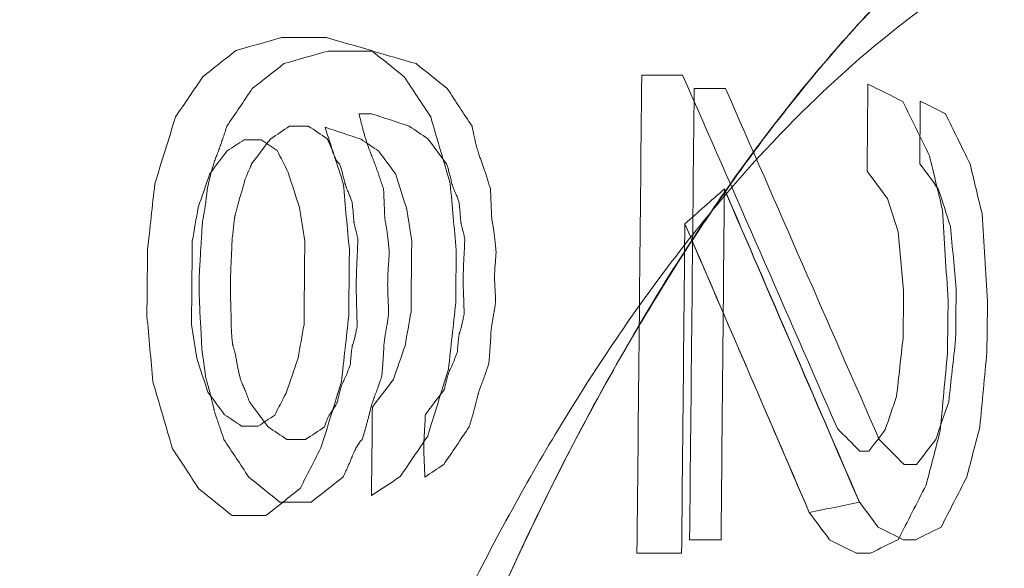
# Model space of a CAD drawing. Header units: millimetres. Extents: x -10 to 594, y 0 to 420.
# Tile 386 of 656: x 203.8049 to 203.9296, y 280.2744 to 280.3439. Entities that reach past the tile are written whole.
import ezdxf

# ---------------------------------------------------------------- set-up
doc = ezdxf.new("R2010")
doc.units = ezdxf.units.MM
doc.layers.add('1', color=7, linetype='Continuous', true_color=0xffffff)

msp = doc.modelspace()

# ---------------------------------------------------------------- linework, layer by layer
at = {"layer": '1', "color": 155, "linetype": 'Continuous', "lineweight": 18}
for points, knots in [([(203.87674, 278.47357), (203.79781, 278.47341), (203.64099, 278.50646), (203.34149, 278.70034), (203.01215, 279.17146), (202.74375, 280.01789), (202.64785, 281.01625), (202.74375, 282.01461), (203.01215, 282.86104), (203.34149, 283.33215), (203.64099, 283.52603), (203.79781, 283.55909), (203.87674, 283.55892)], [0, 0, 0, 0, 0.0625, 0.125, 0.25, 0.375, 0.5, 0.625, 0.75, 0.875, 0.9375, 1, 1, 1, 1]), ([(203.87674, 283.55892), (203.79781, 283.55909), (203.64099, 283.52603), (203.34149, 283.33215), (203.01215, 282.86104), (202.74375, 282.01461), (202.64785, 281.01625), (202.74375, 280.01789), (203.01215, 279.17146), (203.34149, 278.70034), (203.64099, 278.50646), (203.79781, 278.47341), (203.87674, 278.47357)], [0, 0, 0, 0, 0.0625, 0.125, 0.25, 0.375, 0.5, 0.625, 0.75, 0.875, 0.9375, 1, 1, 1, 1]), ([(203.89065, 278.4889), (203.81225, 278.48873), (203.6565, 278.52159), (203.35905, 278.7143), (203.032, 279.18258), (202.76552, 280.0239), (202.67033, 281.01625), (202.76552, 282.00859), (203.032, 282.84992), (203.35905, 283.31819), (203.6565, 283.51091), (203.81225, 283.54376), (203.89065, 283.54359)], [0, 0, 0, 0, 0.0625, 0.125, 0.25, 0.375, 0.5, 0.625, 0.75, 0.875, 0.9375, 1, 1, 1, 1]), ([(203.89065, 283.54359), (203.81225, 283.54376), (203.6565, 283.51091), (203.35905, 283.31819), (203.032, 282.84992), (202.76552, 282.00859), (202.67033, 281.01625), (202.76552, 280.0239), (203.032, 279.18258), (203.35905, 278.7143), (203.6565, 278.52159), (203.81225, 278.48873), (203.89065, 278.4889)], [0, 0, 0, 0, 0.0625, 0.125, 0.25, 0.375, 0.5, 0.625, 0.75, 0.875, 0.9375, 1, 1, 1, 1]), ([(203.9277, 283.34978), (203.85515, 283.34994), (203.71099, 283.3196), (203.43567, 283.14166), (203.13328, 282.7093), (202.88785, 281.93249), (202.80052, 281.01625), (202.88785, 280.1), (203.13328, 279.32319), (203.43567, 278.89083), (203.71099, 278.71289), (203.85515, 278.68255), (203.9277, 278.68271)], [0, 0, 0, 0, 0.0625, 0.125, 0.25, 0.375, 0.5, 0.625, 0.75, 0.875, 0.9375, 1, 1, 1, 1]), ([(203.9277, 278.68271), (203.85515, 278.68255), (203.71099, 278.71289), (203.43567, 278.89083), (203.13328, 279.32319), (202.88785, 280.1), (202.80052, 281.01625), (202.88785, 281.93249), (203.13328, 282.7093), (203.43567, 283.14166), (203.71099, 283.3196), (203.85515, 283.34994), (203.9277, 283.34978)], [0, 0, 0, 0, 0.0625, 0.125, 0.25, 0.375, 0.5, 0.625, 0.75, 0.875, 0.9375, 1, 1, 1, 1]), ([(204.40352, 278.79375), (204.33394, 278.7936), (204.19588, 278.82249), (203.93276, 278.99196), (203.64432, 279.40375), (203.41025, 280.1436), (203.32698, 281.01625), (203.41025, 281.88889), (203.64432, 282.62874), (203.93276, 283.04053), (204.19588, 283.21), (204.33394, 283.23889), (204.40352, 283.23875)], [0, 0, 0, 0, 0.0625, 0.125, 0.25, 0.375, 0.5, 0.625, 0.75, 0.875, 0.9375, 1, 1, 1, 1]), ([(204.40352, 283.23875), (204.40271, 283.23875), (204.40107, 283.23875), (204.39862, 283.23873), (204.39617, 283.23871), (204.39372, 283.23867), (204.39127, 283.23862), (204.38882, 283.23856), (204.38637, 283.23849), (204.38392, 283.23841), (204.38148, 283.23831), (204.37903, 283.2382), (204.37658, 283.23808), (204.37414, 283.23795), (204.37169, 283.23781), (204.36925, 283.23765), (204.36681, 283.23748), (204.36437, 283.2373), (204.36193, 283.23711), (204.35949, 283.23691), (204.35705, 283.23669), (204.35461, 283.23646), (204.35217, 283.23622), (204.34973, 283.23597), (204.34729, 283.23571), (204.34486, 283.23543), (204.34242, 283.23515), (204.33999, 283.23485), (204.33755, 283.23453), (204.33512, 283.23421), (204.33269, 283.23388), (204.33026, 283.23353), (204.32782, 283.23317), (204.32539, 283.2328), (204.32296, 283.23242), (204.32053, 283.23202), (204.31811, 283.23161), (204.31568, 283.2312), (204.31325, 283.23076), (204.31082, 283.23032), (204.3084, 283.22987), (204.30597, 283.2294), (204.30355, 283.22892), (204.30113, 283.22843), (204.2987, 283.22793), (204.29628, 283.22741), (204.29386, 283.22689), (204.29144, 283.22635), (204.28902, 283.2258), (204.2866, 283.22524), (204.28418, 283.22466), (204.28176, 283.22408), (204.27934, 283.22348), (204.27692, 283.22287), (204.27451, 283.22225), (204.27209, 283.22161), (204.26968, 283.22097), (204.26726, 283.22031), (204.26485, 283.21964), (204.26243, 283.21896), (204.26002, 283.21827), (204.25761, 283.21756), (204.2552, 283.21684), (204.25279, 283.21611), (204.25038, 283.21537), (204.24797, 283.21462), (204.24556, 283.21385), (204.24315, 283.21308), (204.24074, 283.21229), (204.23834, 283.21149), (204.23593, 283.21067), (204.23352, 283.20985), (204.23112, 283.20901), (204.22871, 283.20816), (204.22631, 283.2073), (204.22391, 283.20643), (204.2215, 283.20555), (204.2191, 283.20465), (204.2167, 283.20374), (204.2143, 283.20282), (204.2119, 283.20189), (204.2095, 283.20094), (204.2071, 283.19999), (204.2047, 283.19902), (204.2023, 283.19804), (204.1999, 283.19705), (204.18479, 283.19072), (204.15713, 283.17787), (204.1173, 283.15582), (204.07802, 283.13051), (204.03929, 283.10193), (203.99797, 283.06746), (203.95432, 283.02621), (203.90866, 282.97716), (203.86414, 282.9233), (203.82084, 282.86476), (203.77892, 282.80184), (203.73854, 282.73473), (203.69979, 282.66355), (203.6627, 282.5884), (203.62734, 282.50947), (203.59381, 282.42691), (203.56215, 282.34083), (203.52913, 282.2415), (203.49572, 282.1281), (203.46318, 281.99979), (203.43707, 281.87842), (203.41636, 281.76547), (203.40009, 281.66198), (203.38623, 281.55674), (203.37481, 281.44998), (203.36586, 281.34218), (203.35944, 281.23381), (203.35559, 281.12513), (203.35431, 281.01625), (203.35559, 280.90737), (203.35944, 280.79869), (203.36586, 280.69032), (203.37481, 280.58252), (203.38623, 280.47576), (203.40009, 280.37052), (203.41635, 280.26703), (203.435, 280.16536), (203.45597, 280.06574), (203.47923, 279.96839), (203.50473, 279.87344), (203.53242, 279.78108), (203.56215, 279.69166), (203.5938, 279.60559), (203.62734, 279.52303), (203.66269, 279.44409), (203.69978, 279.36894), (203.73854, 279.29777), (203.77891, 279.23066), (203.82084, 279.16773), (203.86414, 279.1092), (203.90865, 279.05534), (203.95432, 279.00629), (204.00109, 278.96208), (204.04887, 278.92281), (204.09755, 278.8886), (204.14711, 278.8595), (204.18209, 278.84287), (204.20193, 278.8346), (204.20637, 278.83279), (204.2108, 278.83103), (204.21523, 278.8293), (204.21967, 278.82762), (204.22411, 278.82598), (204.22855, 278.82438), (204.233, 278.82282), (204.23744, 278.8213), (204.24189, 278.81982), (204.24634, 278.81838), (204.25079, 278.81698), (204.25525, 278.81563), (204.2597, 278.81431), (204.26416, 278.81304), (204.26862, 278.8118), (204.27309, 278.81061), (204.27755, 278.80946), (204.28202, 278.80834), (204.28649, 278.80727), (204.29096, 278.80624), (204.29543, 278.80525), (204.29991, 278.8043), (204.30439, 278.8034), (204.30887, 278.80253), (204.31335, 278.8017), (204.31784, 278.80092), (204.32233, 278.80017), (204.32682, 278.79947), (204.33131, 278.79881), (204.33581, 278.79818), (204.3403, 278.7976), (204.3448, 278.79706), (204.34931, 278.79656), (204.35381, 278.7961), (204.35832, 278.79568), (204.36283, 278.7953), (204.36734, 278.79497), (204.37185, 278.79467), (204.37637, 278.79442), (204.38089, 278.7942), (204.38541, 278.79403), (204.38994, 278.79389), (204.39446, 278.7938), (204.39899, 278.79375), (204.40201, 278.79375), (204.40352, 278.79375)], [0, 0, 0, 0, 0.000746, 0.001492, 0.002237, 0.002983, 0.003728, 0.004473, 0.005218, 0.005962, 0.006707, 0.007451, 0.008195, 0.008939, 0.009683, 0.010427, 0.01117, 0.011913, 0.012657, 0.0134, 0.014143, 0.014885, 0.015628, 0.016371, 0.017113, 0.017855, 0.018598, 0.01934, 0.020082, 0.020824, 0.021566, 0.022307, 0.023049, 0.023791, 0.024532, 0.025274, 0.026015, 0.026757, 0.027498, 0.028239, 0.02898, 0.029722, 0.030463, 0.031204, 0.031945, 0.032686, 0.033427, 0.034168, 0.034909, 0.03565, 0.036391, 0.037132, 0.037874, 0.038615, 0.039356, 0.040097, 0.040838, 0.041579, 0.04232, 0.043062, 0.043803, 0.044545, 0.045286, 0.046027, 0.046769, 0.047511, 0.048252, 0.048994, 0.049736, 0.050478, 0.05122, 0.051962, 0.052705, 0.053447, 0.054189, 0.054932, 0.055675, 0.056418, 0.057161, 0.057904, 0.058647, 0.05939, 0.060134, 0.060878, 0.061621, 0.062365, 0.06311, 0.075698, 0.088229, 0.100725, 0.113207, 0.125697, 0.14129, 0.156857, 0.172441, 0.188081, 0.20372, 0.219302, 0.234867, 0.250452, 0.266047, 0.281627, 0.297231, 0.312895, 0.333766, 0.354549, 0.375329, 0.390906, 0.406468, 0.422052, 0.437697, 0.453344, 0.468917, 0.484456, 0.499999, 0.515541, 0.531079, 0.546652, 0.5623, 0.577944, 0.593528, 0.60909, 0.624668, 0.640257, 0.655835, 0.67144, 0.687107, 0.70277, 0.718373, 0.733954, 0.74955, 0.765134, 0.780698, 0.796281, 0.811921, 0.82756, 0.843143, 0.858711, 0.874306, 0.889914, 0.905519, 0.921164, 0.93689, 0.938265, 0.93964, 0.941013, 0.942387, 0.94376, 0.945132, 0.946504, 0.947876, 0.949247, 0.950618, 0.951989, 0.953359, 0.954729, 0.956099, 0.957469, 0.958839, 0.960208, 0.961578, 0.962947, 0.964317, 0.965686, 0.967055, 0.968425, 0.969794, 0.971164, 0.972534, 0.973903, 0.975274, 0.976644, 0.978014, 0.979385, 0.980756, 0.982128, 0.9835, 0.984872, 0.986244, 0.987618, 0.988991, 0.990365, 0.99174, 0.993115, 0.994491, 0.995867, 0.997244, 0.998622, 1, 1, 1, 1]), ([(203.84953, 280.33997), (203.84781, 280.33997), (203.84595, 280.33997), (203.84409, 280.33997), (203.84395, 280.33997)], [0, 0, 0, 0, 0.928571, 1, 1, 1, 1]), ([(203.85097, 280.32251), (203.85089, 280.32275), (203.85073, 280.32322), (203.8505, 280.32392), (203.85026, 280.3246), (203.85003, 280.32526), (203.84979, 280.3259), (203.84955, 280.32652), (203.84934, 280.32705), (203.84916, 280.32751), (203.84902, 280.32791), (203.84887, 280.32834), (203.84873, 280.3288), (203.84858, 280.32927), (203.84844, 280.32978), (203.8483, 280.33031), (203.84815, 280.33086), (203.84801, 280.33144), (203.84791, 280.33183), (203.84787, 280.33203)], [0, 0, 0, 0, 0.075232, 0.149188, 0.22188, 0.293321, 0.363526, 0.432507, 0.500281, 0.542421, 0.58621, 0.63169, 0.678896, 0.727862, 0.778616, 0.831184, 0.88559, 0.941856, 1, 1, 1, 1]), ([(203.83111, 280.33045), (203.83104, 280.33021), (203.83089, 280.32975), (203.83067, 280.32907), (203.83045, 280.32842), (203.83023, 280.32779), (203.83001, 280.32719), (203.82982, 280.32671), (203.82968, 280.32633), (203.82957, 280.32604), (203.82947, 280.32573), (203.82937, 280.3254), (203.82927, 280.32505), (203.82916, 280.32468), (203.82906, 280.32428), (203.82896, 280.32387), (203.82885, 280.32343), (203.82875, 280.32298), (203.82868, 280.32267), (203.82865, 280.32251)], [0, 0, 0, 0, 0.088895, 0.175539, 0.259959, 0.342181, 0.422237, 0.50016, 0.536454, 0.574477, 0.614271, 0.655873, 0.699316, 0.744628, 0.791833, 0.840954, 0.892011, 0.945021, 1, 1, 1, 1]), ([(203.86452, 280.32251), (203.86446, 280.32271), (203.86434, 280.32311), (203.86416, 280.3237), (203.86398, 280.32427), (203.86379, 280.32482), (203.86361, 280.32534), (203.86343, 280.32585), (203.86327, 280.32626), (203.86315, 280.3266), (203.86305, 280.32689), (203.86296, 280.3272), (203.86286, 280.32752), (203.86276, 280.32788), (203.86267, 280.32825), (203.86257, 280.32865), (203.86248, 280.32906), (203.86239, 280.3295), (203.86229, 280.32997), (203.86223, 280.33028), (203.8622, 280.33045)], [0, 0, 0, 0, 0.076851, 0.151867, 0.225069, 0.296479, 0.366122, 0.434024, 0.500212, 0.535667, 0.572991, 0.61224, 0.65346, 0.696691, 0.741969, 0.789324, 0.838782, 0.890368, 0.944101, 1, 1, 1, 1]), ([(203.84385, 280.32886), (203.84389, 280.32878), (203.84397, 280.32861), (203.84409, 280.32834), (203.84421, 280.32806), (203.84433, 280.32777), (203.84445, 280.32745), (203.84456, 280.32714), (203.84467, 280.32685), (203.84477, 280.32659), (203.84488, 280.32637), (203.84498, 280.32617), (203.84509, 280.326), (203.8452, 280.32587), (203.84531, 280.32576), (203.84538, 280.32571), (203.84542, 280.32568)], [0, 0, 0, 0, 0.076162, 0.154657, 0.235557, 0.318926, 0.404822, 0.493298, 0.571136, 0.644164, 0.712639, 0.776868, 0.837225, 0.89416, 0.94821, 1, 1, 1, 1]), ([(203.83262, 280.32092), (203.83265, 280.321), (203.8327, 280.32116), (203.83278, 280.32141), (203.83286, 280.32167), (203.83294, 280.32194), (203.83302, 280.32222), (203.8331, 280.32251), (203.83318, 280.32281), (203.83326, 280.32312), (203.83332, 280.32337), (203.83337, 280.32355), (203.83341, 280.32366), (203.83346, 280.3238), (203.83352, 280.32396), (203.8336, 280.32414), (203.83369, 280.32435), (203.83381, 280.32461), (203.83394, 280.32491), (203.83407, 280.32521), (203.83418, 280.32546), (203.83423, 280.32562), (203.83426, 280.32568)], [0, 0, 0, 0, 0.04906, 0.099659, 0.151819, 0.205558, 0.260893, 0.317841, 0.376416, 0.436631, 0.498499, 0.516364, 0.540085, 0.569757, 0.605431, 0.647133, 0.69488, 0.748685, 0.831526, 0.900994, 0.957128, 1, 1, 1, 1]), ([(203.84542, 280.32568), (203.84544, 280.3256), (203.84549, 280.32544), (203.84557, 280.3252), (203.84564, 280.32494), (203.84572, 280.32467), (203.8458, 280.32439), (203.84587, 280.3241), (203.84594, 280.3238), (203.84602, 280.32349), (203.84607, 280.32324), (203.84612, 280.32307), (203.84616, 280.32295), (203.84621, 280.32282), (203.84627, 280.32265), (203.84634, 280.32247), (203.84643, 280.32226), (203.84654, 280.322), (203.84667, 280.3217), (203.84679, 280.32139), (203.84689, 280.32114), (203.84694, 280.32099), (203.84697, 280.32092)], [0, 0, 0, 0, 0.049289, 0.100055, 0.15232, 0.206101, 0.261414, 0.318276, 0.3767, 0.436701, 0.498288, 0.516217, 0.539984, 0.569683, 0.605363, 0.647051, 0.694763, 0.748511, 0.83144, 0.900968, 0.95713, 1, 1, 1, 1]), ([(203.85897, 280.32568), (203.85899, 280.3256), (203.85904, 280.32544), (203.85912, 280.3252), (203.85919, 280.32494), (203.85927, 280.32467), (203.85934, 280.32439), (203.85942, 280.3241), (203.85949, 280.3238), (203.85957, 280.32349), (203.85962, 280.32324), (203.85967, 280.32306), (203.85971, 280.32295), (203.85975, 280.32281), (203.85982, 280.32265), (203.85989, 280.32247), (203.85998, 280.32226), (203.86009, 280.322), (203.86022, 280.3217), (203.86034, 280.32139), (203.86044, 280.32114), (203.86049, 280.32099), (203.86052, 280.32092)], [0, 0, 0, 0, 0.049207, 0.09991, 0.152131, 0.205887, 0.261197, 0.318075, 0.376537, 0.436595, 0.498263, 0.516202, 0.539972, 0.569672, 0.605351, 0.647036, 0.694744, 0.748487, 0.831421, 0.900953, 0.957121, 1, 1, 1, 1]), ([(203.82865, 280.32251), (203.82863, 280.32235), (203.8286, 280.32205), (203.82855, 280.3216), (203.82849, 280.32118), (203.82844, 280.32078), (203.82839, 280.3204), (203.82834, 280.32005), (203.82829, 280.31971), (203.82823, 280.3194), (203.82818, 280.31912), (203.82813, 280.31885), (203.82809, 280.31866), (203.82806, 280.31851), (203.82805, 280.31839), (203.82803, 280.31824), (203.82802, 280.31805), (203.828, 280.31783), (203.82798, 280.31757), (203.82796, 280.31728), (203.82794, 280.31695), (203.82792, 280.31649), (203.82789, 280.31596), (203.82785, 280.3154), (203.82782, 280.31495), (203.82779, 280.31468), (203.82778, 280.31457)], [0, 0, 0, 0, 0.058795, 0.114891, 0.168295, 0.219017, 0.267065, 0.312451, 0.355188, 0.395293, 0.432785, 0.467689, 0.500034, 0.510853, 0.525825, 0.54502, 0.56847, 0.596191, 0.628194, 0.664485, 0.70507, 0.749951, 0.832555, 0.901743, 0.957541, 1, 1, 1, 1]), ([(203.85169, 280.31457), (203.85168, 280.31472), (203.85165, 280.315), (203.85161, 280.31542), (203.85157, 280.31582), (203.85153, 280.3162), (203.85148, 280.31655), (203.85144, 280.31689), (203.8514, 280.31721), (203.85136, 280.3175), (203.85131, 280.31778), (203.85127, 280.31803), (203.85123, 280.31826), (203.85119, 280.31843), (203.85117, 280.31856), (203.85116, 280.31866), (203.85115, 280.31879), (203.85113, 280.31895), (203.85112, 280.31913), (203.85111, 280.31935), (203.8511, 280.31959), (203.85109, 280.31987), (203.85108, 280.32017), (203.85106, 280.3206), (203.85104, 280.32112), (203.85102, 280.32168), (203.851, 280.32213), (203.85098, 280.32239), (203.85097, 280.32251)], [0, 0, 0, 0, 0.055128, 0.107784, 0.157976, 0.20571, 0.250995, 0.293842, 0.334262, 0.37227, 0.407882, 0.44112, 0.472008, 0.50058, 0.509861, 0.522539, 0.538683, 0.558327, 0.58149, 0.608182, 0.638411, 0.67218, 0.709495, 0.750357, 0.832777, 0.901833, 0.957554, 1, 1, 1, 1]), ([(203.86524, 280.31457), (203.86522, 280.31472), (203.8652, 280.315), (203.86516, 280.31542), (203.86512, 280.31582), (203.86507, 280.3162), (203.86503, 280.31656), (203.86499, 280.3169), (203.86495, 280.31721), (203.8649, 280.31751), (203.86486, 280.31778), (203.86482, 280.31803), (203.86478, 280.31827), (203.86474, 280.31843), (203.86471, 280.31856), (203.8647, 280.31866), (203.86469, 280.31879), (203.86468, 280.31895), (203.86467, 280.31913), (203.86466, 280.31935), (203.86465, 280.31959), (203.86464, 280.31987), (203.86462, 280.32017), (203.86461, 280.3206), (203.86459, 280.32112), (203.86457, 280.32168), (203.86455, 280.32213), (203.86453, 280.32239), (203.86452, 280.32251)], [0, 0, 0, 0, 0.055293, 0.108084, 0.15838, 0.206187, 0.251516, 0.294376, 0.334779, 0.372741, 0.408279, 0.441415, 0.472175, 0.500592, 0.509846, 0.522499, 0.538625, 0.558257, 0.581414, 0.608108, 0.638345, 0.672132, 0.709471, 0.750365, 0.832782, 0.901834, 0.957554, 1, 1, 1, 1]), ([(203.91128, 280.28279), (203.90843, 280.28939), (203.90273, 280.30262), (203.89702, 280.31585), (203.89416, 280.32248)], [0, 0, 0, 0, 0.498736, 1, 1, 1, 1]), ([(203.83178, 280.31616), (203.83179, 280.31622), (203.83181, 280.31635), (203.83184, 280.31656), (203.83188, 280.3168), (203.83191, 280.31705), (203.83194, 280.31733), (203.83197, 280.31763), (203.832, 280.31794), (203.83204, 280.31828), (203.83206, 280.31855), (203.83208, 280.31873), (203.8321, 280.31883), (203.83212, 280.31894), (203.83215, 280.31908), (203.83219, 280.31923), (203.83223, 280.3194), (203.83228, 280.31959), (203.83235, 280.31984), (203.83243, 280.32013), (203.83251, 280.32044), (203.83258, 280.3207), (203.83261, 280.32085), (203.83262, 280.32092)], [0, 0, 0, 0, 0.039152, 0.082324, 0.129551, 0.18086, 0.236273, 0.295806, 0.359473, 0.427284, 0.49925, 0.515628, 0.536111, 0.560816, 0.589805, 0.623119, 0.660783, 0.702815, 0.749228, 0.831922, 0.901226, 0.957208, 1, 1, 1, 1]), ([(203.84697, 280.32092), (203.84698, 280.32086), (203.847, 280.32072), (203.84703, 280.32051), (203.84705, 280.32028), (203.84708, 280.32003), (203.84711, 280.31975), (203.84714, 280.31946), (203.84716, 280.31914), (203.84719, 280.3188), (203.8472, 280.31854), (203.84722, 280.31835), (203.84724, 280.31823), (203.84727, 280.31809), (203.84731, 280.31793), (203.84735, 280.31774), (203.8474, 280.31753), (203.84747, 280.31726), (203.84755, 280.31695), (203.84762, 280.31664), (203.84768, 280.31638), (203.84771, 280.31623), (203.84772, 280.31616)], [0, 0, 0, 0, 0.039543, 0.082992, 0.13038, 0.181735, 0.237077, 0.296423, 0.359786, 0.427177, 0.498606, 0.517689, 0.54216, 0.572168, 0.60779, 0.649074, 0.696049, 0.748736, 0.831596, 0.901039, 0.95713, 1, 1, 1, 1]), ([(203.86052, 280.32092), (203.86053, 280.32086), (203.86055, 280.32072), (203.86057, 280.32051), (203.8606, 280.32028), (203.86063, 280.32003), (203.86066, 280.31975), (203.86068, 280.31946), (203.86071, 280.31914), (203.86074, 280.3188), (203.86075, 280.31854), (203.86077, 280.31836), (203.86078, 280.31826), (203.86081, 280.31815), (203.86083, 280.31801), (203.86087, 280.31786), (203.86091, 280.31769), (203.86095, 280.3175), (203.86102, 280.31725), (203.8611, 280.31695), (203.86117, 280.31664), (203.86123, 280.31638), (203.86126, 280.31623), (203.86127, 280.31616)], [0, 0, 0, 0, 0.039341, 0.082636, 0.12992, 0.18122, 0.236558, 0.29595, 0.359411, 0.42695, 0.498578, 0.515008, 0.535535, 0.560272, 0.589286, 0.622614, 0.660284, 0.702313, 0.748713, 0.831578, 0.901024, 0.957121, 1, 1, 1, 1]), ([(203.88916, 280.31807), (203.89155, 280.31253), (203.89681, 280.30034), (203.90206, 280.28816), (203.90493, 280.28151)], [0, 0, 0, 0, 0.454732, 1, 1, 1, 1]), ([(203.83168, 280.30505), (203.83168, 280.30515), (203.83168, 280.30537), (203.83167, 280.30573), (203.83167, 280.30616), (203.83165, 280.30666), (203.83164, 280.30722), (203.83162, 280.30787), (203.83159, 280.30857), (203.83158, 280.30928), (203.83157, 280.30996), (203.83158, 280.31084), (203.8316, 280.31198), (203.83166, 280.3132), (203.83171, 280.31425), (203.83175, 280.31502), (203.83177, 280.31564), (203.83178, 280.316), (203.83178, 280.31616)], [0, 0, 0, 0, 0.026853, 0.059646, 0.098391, 0.143096, 0.193768, 0.250409, 0.318031, 0.382215, 0.44299, 0.500389, 0.618192, 0.750169, 0.832658, 0.90178, 0.95755, 1, 1, 1, 1]), ([(203.84772, 280.31616), (203.84772, 280.31606), (203.84772, 280.31584), (203.8477, 280.31547), (203.84769, 280.31504), (203.84767, 280.31455), (203.84764, 280.31399), (203.84761, 280.31334), (203.84758, 280.31265), (203.84755, 280.31194), (203.84753, 280.31126), (203.84752, 280.31039), (203.84752, 280.30925), (203.84755, 280.30801), (203.84759, 280.30696), (203.84761, 280.30619), (203.84762, 280.30557), (203.84762, 280.3052), (203.84762, 280.30505)], [0, 0, 0, 0, 0.026826, 0.059565, 0.098228, 0.142823, 0.193355, 0.249827, 0.317542, 0.381729, 0.442413, 0.499627, 0.617711, 0.749598, 0.832328, 0.901626, 0.957506, 1, 1, 1, 1]), ([(203.86127, 280.31616), (203.86127, 280.31607), (203.86126, 280.31588), (203.86125, 280.31557), (203.86124, 280.3152), (203.86122, 280.31478), (203.86119, 280.3143), (203.86116, 280.31375), (203.86113, 280.31315), (203.8611, 280.31254), (203.86109, 280.31196), (203.86107, 280.31121), (203.86108, 280.31023), (203.86111, 280.30918), (203.86115, 280.30828), (203.86117, 280.30762), (203.86118, 280.30708), (203.86118, 280.30677), (203.86118, 280.30663)], [0, 0, 0, 0, 0.026841, 0.059586, 0.098253, 0.142852, 0.19339, 0.249872, 0.317571, 0.381738, 0.44241, 0.49963, 0.61767, 0.749553, 0.832282, 0.901582, 0.957474, 1, 1, 1, 1]), ([(203.82778, 280.31457), (203.82778, 280.3145), (203.82778, 280.31434), (203.82777, 280.31408), (203.82775, 280.31377), (203.82773, 280.31342), (203.82771, 280.31302), (203.82768, 280.31256), (203.82765, 280.31207), (203.82762, 280.31156), (203.82761, 280.31107), (203.8276, 280.31045), (203.8276, 280.30963), (203.82764, 280.30875), (203.82767, 280.308), (203.82769, 280.30745), (203.82771, 280.30701), (203.82771, 280.30675), (203.82771, 280.30663)], [0, 0, 0, 0, 0.026863, 0.05962, 0.098293, 0.142897, 0.193441, 0.249932, 0.317602, 0.381741, 0.4424, 0.499638, 0.617609, 0.7495, 0.832232, 0.901535, 0.957439, 1, 1, 1, 1]), ([(203.85162, 280.30663), (203.85162, 280.3067), (203.85162, 280.30686), (203.85161, 280.30712), (203.8516, 280.30743), (203.85159, 280.30779), (203.85157, 280.30819), (203.85155, 280.30865), (203.85152, 280.30915), (203.85151, 280.30966), (203.8515, 280.31014), (203.8515, 280.31077), (203.85152, 280.31159), (203.85157, 280.31242), (203.85162, 280.3131), (203.85165, 280.31356), (203.85167, 280.31396), (203.85169, 280.31429), (203.85169, 280.31448), (203.85169, 280.31457)], [0, 0, 0, 0, 0.026922, 0.059752, 0.098516, 0.14323, 0.193907, 0.250553, 0.318186, 0.382334, 0.443056, 0.500421, 0.618171, 0.750063, 0.817147, 0.875663, 0.925626, 0.967058, 1, 1, 1, 1]), ([(203.86518, 280.30822), (203.86518, 280.30828), (203.86518, 280.30841), (203.86517, 280.30862), (203.86516, 280.30886), (203.86515, 280.30915), (203.86513, 280.30947), (203.8651, 280.30984), (203.86508, 280.31023), (203.86506, 280.31064), (203.86505, 280.31103), (203.86505, 280.31153), (203.86507, 280.31219), (203.86512, 280.31285), (203.86517, 280.31339), (203.8652, 280.31376), (203.86522, 280.31408), (203.86523, 280.31434), (203.86524, 280.3145), (203.86524, 280.31457)], [0, 0, 0, 0, 0.026998, 0.059869, 0.098656, 0.143386, 0.194077, 0.250739, 0.318381, 0.382488, 0.443152, 0.500485, 0.618163, 0.749959, 0.817058, 0.875581, 0.92555, 0.967001, 1, 1, 1, 1]), ([(203.8643, 280.30028), (203.86431, 280.30037), (203.86433, 280.30056), (203.86436, 280.30087), (203.86439, 280.3012), (203.86442, 280.30156), (203.86445, 280.30195), (203.86448, 280.30236), (203.86451, 280.30281), (203.86454, 280.30329), (203.86457, 280.3038), (203.86458, 280.30419), (203.8646, 280.30447), (203.86462, 280.30463), (203.86465, 280.30483), (203.86468, 280.30506), (203.86472, 280.30532), (203.86476, 280.30561), (203.86482, 280.30593), (203.86489, 280.30637), (203.86498, 280.30688), (203.86507, 280.30741), (203.86513, 280.30785), (203.86516, 280.30811), (203.86518, 280.30822)], [0, 0, 0, 0, 0.034009, 0.071548, 0.112632, 0.157267, 0.205464, 0.257226, 0.312559, 0.371466, 0.433952, 0.500018, 0.516453, 0.537053, 0.561871, 0.590934, 0.624262, 0.661865, 0.703752, 0.749928, 0.832478, 0.901648, 0.957469, 1, 1, 1, 1]), ([(203.82771, 280.30663), (203.82772, 280.30653), (203.82773, 280.30631), (203.82776, 280.30596), (203.82779, 280.30558), (203.82781, 280.30517), (203.82784, 280.30472), (203.82786, 280.30424), (203.82788, 280.30373), (203.82791, 280.30318), (203.82792, 280.30276), (203.82794, 280.30247), (203.82795, 280.3023), (203.82797, 280.3021), (203.828, 280.30188), (203.82803, 280.30162), (203.82807, 280.30132), (203.82812, 280.301), (203.82818, 280.30056), (203.82826, 280.30005), (203.82833, 280.29951), (203.82839, 280.29907), (203.82842, 280.29881), (203.82843, 280.2987)], [0, 0, 0, 0, 0.039224, 0.082493, 0.12982, 0.181217, 0.236691, 0.296251, 0.3599, 0.427644, 0.499487, 0.515926, 0.536541, 0.561378, 0.590463, 0.623812, 0.661435, 0.70334, 0.749532, 0.83225, 0.901544, 0.957443, 1, 1, 1, 1]), ([(203.85074, 280.2987), (203.85075, 280.29879), (203.85077, 280.29898), (203.8508, 280.29928), (203.85083, 280.29961), (203.85086, 280.29997), (203.85089, 280.30036), (203.85092, 280.30078), (203.85095, 280.30123), (203.85097, 280.30171), (203.85101, 280.30221), (203.85102, 280.3026), (203.85104, 280.30288), (203.85106, 280.30305), (203.85109, 280.30324), (203.85112, 280.30347), (203.85116, 280.30373), (203.8512, 280.30402), (203.85126, 280.30435), (203.85133, 280.30478), (203.85142, 280.30529), (203.8515, 280.30583), (203.85157, 280.30626), (203.8516, 280.30652), (203.85162, 280.30663)], [0, 0, 0, 0, 0.034176, 0.071847, 0.113023, 0.157715, 0.20593, 0.257673, 0.31295, 0.371764, 0.434118, 0.500015, 0.516433, 0.537023, 0.561835, 0.590898, 0.624228, 0.661839, 0.703736, 0.749928, 0.832479, 0.90165, 0.95747, 1, 1, 1, 1]), ([(203.86118, 280.30663), (203.86116, 280.30652), (203.86112, 280.3063), (203.86106, 280.30598), (203.86099, 280.30568), (203.86093, 280.30541), (203.86087, 280.30515), (203.86081, 280.30492), (203.86075, 280.30471), (203.86069, 280.30452), (203.86064, 280.30439), (203.8606, 280.30428), (203.86058, 280.30419), (203.86056, 280.30409), (203.86054, 280.30396), (203.86052, 280.30381), (203.86049, 280.30364), (203.86047, 280.30345), (203.86045, 280.30323), (203.86043, 280.303), (203.8604, 280.30275), (203.86038, 280.30247), (203.86036, 280.30218), (203.86034, 280.30198), (203.86034, 280.30187)], [0, 0, 0, 0, 0.070809, 0.137692, 0.200684, 0.259828, 0.315174, 0.366785, 0.414738, 0.45913, 0.500081, 0.515699, 0.534806, 0.557588, 0.584152, 0.614568, 0.648881, 0.687121, 0.729312, 0.775471, 0.82561, 0.87974, 0.937867, 1, 1, 1, 1]), ([(203.83243, 280.30028), (203.83241, 280.30039), (203.83238, 280.30059), (203.83233, 280.30088), (203.83228, 280.30115), (203.83223, 280.30141), (203.83218, 280.30165), (203.83212, 280.30187), (203.83207, 280.30207), (203.83202, 280.30225), (203.83197, 280.30242), (203.83192, 280.30254), (203.83189, 280.30264), (203.83187, 280.30273), (203.83185, 280.30283), (203.83184, 280.30296), (203.83182, 280.30311), (203.8318, 280.30328), (203.83178, 280.30347), (203.83176, 280.30368), (203.83174, 280.30391), (203.83173, 280.30417), (203.83171, 280.30444), (203.83169, 280.30474), (203.83168, 280.30494), (203.83168, 280.30505)], [0, 0, 0, 0, 0.06449, 0.125672, 0.183573, 0.238226, 0.28967, 0.33795, 0.383124, 0.425261, 0.464444, 0.500781, 0.515865, 0.534489, 0.55686, 0.583095, 0.613267, 0.647424, 0.6856, 0.727816, 0.774092, 0.824438, 0.878867, 0.937385, 1, 1, 1, 1]), ([(203.84762, 280.30505), (203.8476, 280.30493), (203.84756, 280.30471), (203.84749, 280.30439), (203.84743, 280.3041), (203.84737, 280.30382), (203.84731, 280.30357), (203.84725, 280.30334), (203.84719, 280.30313), (203.84713, 280.30293), (203.84708, 280.3028), (203.84704, 280.30269), (203.84702, 280.3026), (203.847, 280.3025), (203.84698, 280.30237), (203.84696, 280.30222), (203.84693, 280.30205), (203.84691, 280.30186), (203.84689, 280.30164), (203.84687, 280.30141), (203.84684, 280.30116), (203.84682, 280.30089), (203.8468, 280.30059), (203.84678, 280.30039), (203.84677, 280.30028)], [0, 0, 0, 0, 0.070653, 0.13742, 0.200338, 0.259447, 0.314797, 0.366449, 0.414478, 0.458978, 0.500064, 0.515837, 0.535078, 0.55797, 0.584619, 0.615093, 0.649436, 0.687679, 0.729846, 0.775953, 0.826013, 0.880035, 0.938029, 1, 1, 1, 1]), ([(203.86034, 280.30187), (203.86029, 280.30173), (203.86019, 280.30144), (203.86003, 280.30103), (203.85988, 280.30064), (203.85973, 280.30028), (203.85957, 280.29994), (203.85945, 280.29969), (203.85935, 280.29949), (203.85929, 280.29934), (203.85922, 280.29916), (203.85916, 280.29897), (203.85909, 280.29876), (203.85902, 280.29853), (203.85896, 280.29828), (203.85889, 280.29802), (203.85883, 280.29773), (203.85876, 280.29743), (203.85872, 280.29722), (203.8587, 280.29711)], [0, 0, 0, 0, 0.091376, 0.179447, 0.264285, 0.34597, 0.424591, 0.500249, 0.532832, 0.567726, 0.605051, 0.644905, 0.687369, 0.732508, 0.780379, 0.831027, 0.884492, 0.940807, 1, 1, 1, 1]), ([(203.83398, 280.29552), (203.83394, 280.29565), (203.83385, 280.29589), (203.83373, 280.29625), (203.8336, 280.29659), (203.83348, 280.29691), (203.83335, 280.29721), (203.83323, 280.29749), (203.83312, 280.29771), (203.83303, 280.29789), (203.83297, 280.29805), (203.83291, 280.29822), (203.83285, 280.29841), (203.83279, 280.29862), (203.83273, 280.29885), (203.83267, 280.2991), (203.83261, 280.29937), (203.83255, 280.29966), (203.83249, 280.29996), (203.83245, 280.30017), (203.83243, 280.30028)], [0, 0, 0, 0, 0.078827, 0.155109, 0.228895, 0.300241, 0.36921, 0.43587, 0.500297, 0.5324, 0.566873, 0.603854, 0.643455, 0.685768, 0.730867, 0.778815, 0.829662, 0.883452, 0.940221, 1, 1, 1, 1]), ([(203.84677, 280.30028), (203.84672, 280.30014), (203.84662, 280.29985), (203.84647, 280.29944), (203.84632, 280.29906), (203.84616, 280.2987), (203.84601, 280.29836), (203.84589, 280.2981), (203.84579, 280.2979), (203.84572, 280.29775), (203.84566, 280.29757), (203.84559, 280.29738), (203.84553, 280.29717), (203.84546, 280.29694), (203.8454, 280.29669), (203.84533, 280.29643), (203.84527, 280.29614), (203.8452, 280.29584), (203.84516, 280.29563), (203.84513, 280.29552)], [0, 0, 0, 0, 0.091294, 0.179319, 0.264144, 0.345847, 0.424517, 0.50025, 0.53295, 0.567943, 0.605346, 0.645255, 0.687749, 0.732893, 0.780741, 0.83134, 0.884729, 0.940939, 1, 1, 1, 1]), ([(203.86184, 280.29235), (203.86187, 280.29247), (203.86195, 280.29271), (203.86206, 280.29309), (203.86217, 280.29347), (203.86229, 280.29387), (203.8624, 280.29428), (203.86251, 280.29469), (203.86262, 280.29512), (203.86273, 280.29556), (203.86285, 280.296), (203.86293, 280.29635), (203.863, 280.2966), (203.86304, 280.29676), (203.86311, 280.29695), (203.86318, 280.29717), (203.86327, 280.29743), (203.86338, 280.29772), (203.8635, 280.29804), (203.86366, 280.29847), (203.86384, 280.29896), (203.86403, 280.29949), (203.86419, 280.29991), (203.86427, 280.30017), (203.8643, 280.30028)], [0, 0, 0, 0, 0.04565, 0.092232, 0.139754, 0.188221, 0.237639, 0.288016, 0.339356, 0.391664, 0.444946, 0.499206, 0.514325, 0.534016, 0.558313, 0.587234, 0.62079, 0.658988, 0.701832, 0.749327, 0.832036, 0.90137, 0.957347, 1, 1, 1, 1]), ([(203.82843, 280.2987), (203.82847, 280.29856), (203.82855, 280.29829), (203.82866, 280.29786), (203.82878, 280.29743), (203.8289, 280.29699), (203.82902, 280.29653), (203.82913, 280.29607), (203.82925, 280.29559), (203.82937, 280.2951), (203.82945, 280.29472), (203.82951, 280.29446), (203.82956, 280.2943), (203.82962, 280.29411), (203.82969, 280.29389), (203.82977, 280.29363), (203.82987, 280.29334), (203.82998, 280.29301), (203.83014, 280.29258), (203.83031, 280.29208), (203.83049, 280.29156), (203.83063, 280.29113), (203.83071, 280.29087), (203.83074, 280.29076)], [0, 0, 0, 0, 0.051132, 0.103326, 0.15659, 0.210932, 0.26636, 0.322881, 0.380501, 0.439227, 0.499064, 0.514259, 0.534009, 0.558344, 0.587283, 0.620834, 0.659004, 0.701797, 0.749215, 0.832017, 0.901402, 0.957386, 1, 1, 1, 1]), ([(203.84828, 280.29076), (203.84832, 280.29089), (203.8484, 280.29117), (203.84853, 280.29159), (203.84865, 280.29202), (203.84878, 280.29246), (203.8489, 280.29292), (203.84903, 280.29339), (203.84915, 280.29387), (203.84928, 280.29437), (203.84937, 280.29475), (203.84944, 280.29501), (203.84948, 280.29517), (203.84955, 280.29536), (203.84962, 280.29558), (203.84971, 280.29584), (203.84982, 280.29613), (203.84994, 280.29645), (203.8501, 280.29688), (203.85028, 280.29738), (203.85047, 280.2979), (203.85062, 280.29833), (203.85071, 280.29858), (203.85074, 280.2987)], [0, 0, 0, 0, 0.050833, 0.102805, 0.155925, 0.210203, 0.265645, 0.322261, 0.380056, 0.439038, 0.499214, 0.514328, 0.534016, 0.558311, 0.587233, 0.62079, 0.65899, 0.701837, 0.749334, 0.832043, 0.901376, 0.957351, 1, 1, 1, 1]), ([(203.84513, 280.29552), (203.84509, 280.29543), (203.84499, 280.29524), (203.84484, 280.29498), (203.84469, 280.29473), (203.84455, 280.2945), (203.8444, 280.29428), (203.84427, 280.29411), (203.84417, 280.29396), (203.84409, 280.29383), (203.844, 280.29367), (203.84392, 280.2935), (203.84384, 280.2933), (203.84376, 280.29309), (203.84367, 280.29286), (203.84359, 280.29261), (203.84354, 280.29244), (203.84351, 280.29235)], [0, 0, 0, 0, 0.088962, 0.175641, 0.26011, 0.342454, 0.422759, 0.501123, 0.545254, 0.591811, 0.641007, 0.693022, 0.74801, 0.8061, 0.867402, 0.932008, 1, 1, 1, 1]), ([(203.85628, 280.29393), (203.85627, 280.29386), (203.85627, 280.2937), (203.85626, 280.29344), (203.85625, 280.29314), (203.85623, 280.29278), (203.8562, 280.29238), (203.85617, 280.29192), (203.85614, 280.29143), (203.85611, 280.29092), (203.85609, 280.29044), (203.85608, 280.28981), (203.85609, 280.289), (203.85612, 280.28816), (203.85616, 280.28748), (203.85618, 280.28701), (203.85619, 280.28661), (203.8562, 280.28628), (203.8562, 280.28608), (203.8562, 280.286)], [0, 0, 0, 0, 0.026861, 0.059614, 0.098285, 0.142888, 0.193434, 0.24993, 0.317587, 0.381714, 0.442366, 0.499608, 0.617559, 0.749455, 0.816715, 0.87538, 0.925465, 0.966992, 1, 1, 1, 1]), ([(203.84584, 280.286), (203.8459, 280.28612), (203.84603, 280.28638), (203.84622, 280.28677), (203.84641, 280.28719), (203.8466, 280.28762), (203.84679, 280.28807), (203.84697, 280.2885), (203.84712, 280.28888), (203.84727, 280.2892), (203.84741, 280.2895), (203.84756, 280.28977), (203.8477, 280.29002), (203.84784, 280.29025), (203.84799, 280.29044), (203.84813, 280.29061), (203.84823, 280.29071), (203.84828, 280.29076)], [0, 0, 0, 0, 0.078254, 0.158245, 0.240011, 0.323586, 0.409003, 0.496292, 0.561943, 0.624905, 0.685273, 0.74315, 0.798659, 0.851934, 0.90313, 0.952421, 1, 1, 1, 1])]:
    msp.add_open_spline(points, degree=3, knots=knots, dxfattribs=at)
for points, degree in [([(203.8664, 279.73949), (203.84234, 279.79248), (203.81629, 279.93097), (203.81629, 280.08089), (203.84233, 280.21941), (203.89045, 280.32543), (203.95333, 280.38282), (204.0214, 280.38283), (204.08429, 280.32547), (204.10836, 280.27245)], 2), ([(204.10836, 280.27245), (204.1044, 280.28117), (204.09609, 280.29775), (204.08259, 280.31982), (204.06816, 280.33886), (204.05296, 280.3547), (204.03713, 280.36718), (204.02081, 280.37618), (204.00418, 280.38162), (203.98738, 280.38343), (203.97058, 280.38162), (203.95395, 280.37618), (203.93764, 280.36718), (203.9218, 280.3547), (203.9066, 280.33886), (203.89218, 280.31982), (203.87867, 280.29775), (203.86621, 280.27288), (203.85491, 280.24543), (203.8449, 280.21568), (203.83625, 280.1839), (203.82906, 280.15042), (203.82339, 280.11554), (203.81931, 280.07961), (203.81684, 280.04296), (203.81601, 280.00597), (203.81684, 279.96897), (203.81931, 279.93233), (203.82339, 279.89639), (203.82906, 279.86152), (203.83625, 279.82803), (203.8449, 279.79626), (203.85491, 279.7665), (203.86244, 279.74821), (203.8664, 279.73949)], 3), ([(203.85584, 279.75295), (203.85208, 279.76123), (203.84493, 279.77861), (203.83542, 279.80686), (203.82721, 279.83702), (203.82038, 279.86882), (203.815, 279.90193), (203.81112, 279.93605), (203.80878, 279.97084), (203.808, 280.00597), (203.80878, 280.0411), (203.81112, 280.07588), (203.815, 280.11), (203.82038, 280.14312), (203.82721, 280.17491), (203.83542, 280.20508), (203.84493, 280.23333), (203.85565, 280.25939), (203.86748, 280.283), (203.88031, 280.30396), (203.894, 280.32204), (203.90844, 280.33707), (203.92347, 280.34892), (203.93896, 280.35747), (203.95476, 280.36263), (203.9707, 280.36436), (203.98665, 280.36263), (204.00245, 280.35747), (204.01793, 280.34892), (204.03297, 280.33707), (204.0474, 280.32204), (204.0611, 280.30396), (204.07392, 280.283), (204.08181, 280.26726), (204.08557, 280.25898)], 3), ([(203.83228, 280.34004), (203.8342, 280.34058), (203.83612, 280.34113), (203.83803, 280.34167)], 3), ([(203.83803, 280.34167), (203.83993, 280.34167), (203.84183, 280.34167), (203.84373, 280.34167)], 3), ([(203.84373, 280.34167), (203.84563, 280.34113), (203.84754, 280.34058), (203.84945, 280.34004)], 3), ([(203.82808, 280.33671), (203.82948, 280.33782), (203.83088, 280.33893), (203.83228, 280.34004)], 3), ([(203.84395, 280.33997), (203.84209, 280.33944), (203.84022, 280.33891), (203.83836, 280.33838)], 3), ([(203.84945, 280.34004), (203.85083, 280.33893), (203.85221, 280.33782), (203.85359, 280.33671)], 3), ([(203.8551, 280.33838), (203.85324, 280.33891), (203.85139, 280.33944), (203.84953, 280.33997)], 3), ([(203.83836, 280.33838), (203.83702, 280.33732), (203.83568, 280.33627), (203.83434, 280.33521)], 3), ([(203.85906, 280.33521), (203.85774, 280.33627), (203.85642, 280.33732), (203.8551, 280.33838)], 3), ([(203.82462, 280.33162), (203.82577, 280.33332), (203.82692, 280.33501), (203.82808, 280.33671)], 3), ([(203.85359, 280.33671), (203.85471, 280.33501), (203.85583, 280.33332), (203.85695, 280.33162)], 3), ([(203.88309, 280.27636), (203.8833, 280.29654), (203.8835, 280.31673), (203.88369, 280.33691)], 3), ([(203.88369, 280.33691), (203.88542, 280.33691), (203.88715, 280.33691), (203.88888, 280.33691)], 3), ([(203.88888, 280.33691), (203.89543, 280.32199), (203.90196, 280.30707), (203.90849, 280.29214)], 3), ([(203.91225, 280.32476), (203.91229, 280.32844), (203.91233, 280.33211), (203.91236, 280.33579)], 3), ([(203.91236, 280.33579), (203.91383, 280.33505), (203.91531, 280.33431), (203.91678, 280.33357)], 3), ([(203.83434, 280.33521), (203.83327, 280.33362), (203.83219, 280.33203), (203.83111, 280.33045)], 3), ([(203.8622, 280.33045), (203.86115, 280.33203), (203.8601, 280.33362), (203.85906, 280.33521)], 3), ([(203.89034, 280.33521), (203.89015, 280.31616), (203.88996, 280.29711), (203.88976, 280.27806)], 3), ([(203.89432, 280.33521), (203.89299, 280.33521), (203.89166, 280.33521), (203.89034, 280.33521)], 3), ([(203.91379, 280.29076), (203.90731, 280.30557), (203.90082, 280.32039), (203.89432, 280.33521)], 3), ([(203.91678, 280.33357), (203.91791, 280.33128), (203.91904, 280.32899), (203.92016, 280.3267)], 3), ([(203.919, 280.33362), (203.91898, 280.33097), (203.91895, 280.32833), (203.91893, 280.32568)], 3), ([(203.92218, 280.33203), (203.92112, 280.33256), (203.92006, 280.33309), (203.919, 280.33362)], 3), ([(203.84787, 280.33203), (203.8484, 280.33203), (203.84893, 280.33203), (203.84946, 280.33203)], 3), ([(203.84946, 280.33203), (203.85105, 280.3315), (203.85264, 280.33097), (203.85423, 280.33045)], 3), ([(203.9253, 280.32568), (203.92426, 280.3278), (203.92322, 280.32992), (203.92218, 280.33203)], 3), ([(203.82199, 280.32314), (203.82287, 280.32597), (203.82374, 280.32879), (203.82462, 280.33162)], 3), ([(203.85695, 280.33162), (203.85778, 280.32879), (203.8586, 280.32597), (203.85943, 280.32314)], 3), ([(203.83668, 280.32886), (203.83748, 280.32939), (203.83828, 280.32992), (203.83908, 280.33045)], 3), ([(203.83908, 280.33045), (203.83988, 280.33045), (203.84068, 280.33045), (203.84148, 280.33045)], 3), ([(203.84148, 280.33045), (203.84227, 280.32992), (203.84306, 280.32939), (203.84385, 280.32886)], 3), ([(203.84356, 280.33031), (203.84433, 280.32794), (203.84511, 280.32556), (203.84588, 280.32318)], 3), ([(203.84813, 280.32879), (203.84661, 280.3293), (203.84508, 280.3298), (203.84356, 280.33031)], 3), ([(203.85423, 280.33045), (203.85502, 280.32992), (203.85581, 280.32939), (203.85661, 280.32886)], 3), ([(203.83332, 280.32874), (203.8326, 280.32827), (203.83188, 280.32779), (203.83115, 280.32731)], 3), ([(203.83545, 280.32874), (203.83474, 280.32874), (203.83403, 280.32874), (203.83332, 280.32874)], 3), ([(203.83426, 280.32568), (203.83506, 280.32674), (203.83587, 280.3278), (203.83668, 280.32886)], 3), ([(203.83751, 280.32736), (203.83683, 280.32782), (203.83614, 280.32828), (203.83545, 280.32874)], 3), ([(203.85034, 280.32731), (203.84961, 280.3278), (203.84887, 280.3283), (203.84813, 280.32879)], 3), ([(203.85661, 280.32886), (203.85739, 280.3278), (203.85818, 280.32674), (203.85897, 280.32568)], 3), ([(203.83115, 280.32731), (203.83042, 280.32636), (203.8297, 280.3254), (203.82897, 280.32444)], 3), ([(203.83888, 280.32459), (203.83843, 280.32551), (203.83797, 280.32644), (203.83751, 280.32736)], 3), ([(203.85248, 280.32444), (203.85177, 280.3254), (203.85106, 280.32636), (203.85034, 280.32731)], 3), ([(203.92016, 280.3267), (203.92071, 280.32442), (203.92126, 280.32214), (203.92181, 280.31986)], 3), ([(203.84033, 280.32015), (203.83984, 280.32163), (203.83936, 280.32311), (203.83888, 280.32459)], 3), ([(203.91485, 280.32127), (203.91398, 280.32243), (203.91312, 280.3236), (203.91225, 280.32476)], 3), ([(203.91893, 280.32568), (203.91971, 280.32462), (203.9205, 280.32357), (203.92128, 280.32251)], 3), ([(203.92683, 280.31933), (203.92632, 280.32145), (203.92581, 280.32357), (203.9253, 280.32568)], 3), ([(203.82897, 280.32444), (203.82848, 280.32301), (203.82798, 280.32158), (203.82749, 280.32015)], 3), ([(203.85387, 280.32015), (203.85341, 280.32158), (203.85294, 280.32301), (203.85248, 280.32444)], 3), ([(203.82107, 280.31474), (203.82138, 280.31754), (203.82168, 280.32034), (203.82199, 280.32314)], 3), ([(203.84588, 280.32318), (203.84613, 280.32037), (203.84639, 280.31756), (203.84665, 280.31474)], 3), ([(203.85943, 280.32314), (203.85968, 280.32034), (203.85994, 280.31754), (203.86019, 280.31474)], 3), ([(203.89416, 280.32248), (203.89249, 280.32101), (203.89083, 280.31954), (203.88916, 280.31807)], 3), ([(203.89375, 280.27806), (203.89389, 280.29287), (203.89403, 280.30769), (203.89417, 280.32251)], 3), ([(203.89417, 280.32251), (203.89988, 280.30928), (203.90558, 280.29605), (203.91129, 280.28282)], 3), ([(203.92128, 280.32251), (203.9218, 280.32092), (203.92231, 280.31933), (203.92283, 280.31775)], 3), ([(203.91621, 280.31707), (203.91575, 280.31847), (203.9153, 280.31987), (203.91485, 280.32127)], 3), ([(203.82749, 280.32015), (203.82724, 280.31873), (203.82699, 280.3173), (203.82674, 280.31588)], 3), ([(203.841, 280.31588), (203.84078, 280.3173), (203.84055, 280.31873), (203.84033, 280.32015)], 3), ([(203.85455, 280.31588), (203.85432, 280.3173), (203.8541, 280.31873), (203.85387, 280.32015)], 3), ([(203.92181, 280.31986), (203.92205, 280.31602), (203.92228, 280.31218), (203.92252, 280.30834)], 3), ([(203.92751, 280.30822), (203.92728, 280.31192), (203.92706, 280.31563), (203.92683, 280.31933)], 3), ([(203.88916, 280.31807), (203.88903, 280.30417), (203.88889, 280.29026), (203.88875, 280.27636)], 3), ([(203.90493, 280.28152), (203.89968, 280.2937), (203.89442, 280.30589), (203.88916, 280.31807)], 3), ([(203.91688, 280.30964), (203.91666, 280.31211), (203.91643, 280.31459), (203.91621, 280.31707)], 3), ([(203.92283, 280.31775), (203.92307, 280.3151), (203.92331, 280.31245), (203.92354, 280.30981)], 3), ([(203.82674, 280.31588), (203.8267, 280.31236), (203.82667, 280.30884), (203.82664, 280.30533)], 3), ([(203.8409, 280.30533), (203.84093, 280.30884), (203.84097, 280.31236), (203.841, 280.31588)], 3), ([(203.85446, 280.30691), (203.85449, 280.3099), (203.85452, 280.31289), (203.85455, 280.31588)], 3), ([(203.82099, 280.30646), (203.82102, 280.30922), (203.82104, 280.31198), (203.82107, 280.31474)], 3), ([(203.84665, 280.31474), (203.84662, 280.31198), (203.84659, 280.30922), (203.84657, 280.30646)], 3), ([(203.86019, 280.31474), (203.86017, 280.31251), (203.86015, 280.31028), (203.86013, 280.30805)], 3), ([(203.91682, 280.30363), (203.91684, 280.30563), (203.91686, 280.30763), (203.91688, 280.30964)], 3), ([(203.92354, 280.30981), (203.92352, 280.30769), (203.9235, 280.30557), (203.92348, 280.30346)], 3), ([(203.92252, 280.30834), (203.9225, 280.30614), (203.92247, 280.30393), (203.92245, 280.30173)], 3), ([(203.86013, 280.30805), (203.85982, 280.30525), (203.85951, 280.30245), (203.8592, 280.29965)], 3), ([(203.92744, 280.30187), (203.92747, 280.30399), (203.92749, 280.3061), (203.92751, 280.30822)], 3), ([(203.82175, 280.29806), (203.8215, 280.30086), (203.82125, 280.30366), (203.82099, 280.30646)], 3), ([(203.84657, 280.30646), (203.84626, 280.30366), (203.84595, 280.30086), (203.84564, 280.29806)], 3), ([(203.8537, 280.30264), (203.85395, 280.30406), (203.85421, 280.30549), (203.85446, 280.30691)], 3), ([(203.82664, 280.30533), (203.82686, 280.3039), (203.82709, 280.30248), (203.82731, 280.30105)], 3), ([(203.84014, 280.30105), (203.8404, 280.30248), (203.84065, 280.3039), (203.8409, 280.30533)], 3), ([(203.91599, 280.2962), (203.91627, 280.29867), (203.91654, 280.30115), (203.91682, 280.30363)], 3), ([(203.92348, 280.30346), (203.92319, 280.30081), (203.92289, 280.29817), (203.9226, 280.29552)], 3), ([(203.85223, 280.29835), (203.85272, 280.29978), (203.85321, 280.30121), (203.8537, 280.30264)], 3), ([(203.82731, 280.30105), (203.82778, 280.29962), (203.82824, 280.29819), (203.82871, 280.29676)], 3), ([(203.83862, 280.29662), (203.83913, 280.2981), (203.83964, 280.29957), (203.84014, 280.30105)], 3), ([(203.92245, 280.30173), (203.92214, 280.29842), (203.92183, 280.29511), (203.92152, 280.2918)], 3), ([(203.92655, 280.29235), (203.92685, 280.29552), (203.92715, 280.2987), (203.92744, 280.30187)], 3), ([(203.8592, 280.29965), (203.85832, 280.29682), (203.85744, 280.294), (203.85657, 280.29117)], 3), ([(203.84956, 280.29485), (203.85045, 280.29602), (203.85134, 280.29718), (203.85223, 280.29835)], 3), ([(203.82423, 280.28958), (203.8234, 280.29241), (203.82258, 280.29524), (203.82175, 280.29806)], 3), ([(203.84564, 280.29806), (203.84478, 280.29527), (203.84391, 280.29248), (203.84304, 280.28969)], 3), ([(203.8587, 280.29711), (203.85789, 280.29605), (203.85708, 280.29499), (203.85628, 280.29393)], 3), ([(203.82871, 280.29676), (203.82942, 280.2958), (203.83013, 280.29485), (203.83084, 280.29389)], 3), ([(203.8372, 280.29384), (203.83767, 280.29477), (203.83814, 280.29569), (203.83862, 280.29662)], 3), ([(203.91455, 280.292), (203.91503, 280.2934), (203.91551, 280.2948), (203.91599, 280.2962)], 3), ([(203.83634, 280.29235), (203.83555, 280.2934), (203.83476, 280.29446), (203.83398, 280.29552)], 3), ([(203.84945, 280.28365), (203.84949, 280.28739), (203.84953, 280.29112), (203.84956, 280.29485)], 3), ([(203.9226, 280.29552), (203.92205, 280.29393), (203.9215, 280.29235), (203.92096, 280.29076)], 3), ([(203.83084, 280.29389), (203.83155, 280.29342), (203.83227, 280.29294), (203.83298, 280.29246)], 3), ([(203.83511, 280.29246), (203.8358, 280.29292), (203.8365, 280.29338), (203.8372, 280.29384)], 3), ([(203.83298, 280.29246), (203.83369, 280.29246), (203.8344, 280.29246), (203.83511, 280.29246)], 3), ([(203.83871, 280.29076), (203.83792, 280.29129), (203.83713, 280.29182), (203.83634, 280.29235)], 3), ([(203.84351, 280.29235), (203.84271, 280.29182), (203.84191, 280.29129), (203.8411, 280.29076)], 3), ([(203.8586, 280.28758), (203.85968, 280.28917), (203.86076, 280.29076), (203.86184, 280.29235)], 3), ([(203.90849, 280.29214), (203.90944, 280.29119), (203.91038, 280.29024), (203.91133, 280.28928)], 3), ([(203.92489, 280.286), (203.92544, 280.28811), (203.92599, 280.29023), (203.92655, 280.29235)], 3), ([(203.85657, 280.29117), (203.85541, 280.28946), (203.85425, 280.28776), (203.85309, 280.28605)], 3), ([(203.91248, 280.28928), (203.91317, 280.29019), (203.91386, 280.29109), (203.91455, 280.292)], 3), ([(203.92152, 280.2918), (203.92092, 280.28953), (203.92033, 280.28725), (203.91973, 280.28497)], 3), ([(203.82758, 280.28449), (203.82647, 280.28619), (203.82535, 280.28789), (203.82423, 280.28958)], 3), ([(203.83074, 280.29076), (203.83179, 280.28917), (203.83284, 280.28758), (203.83389, 280.286)], 3), ([(203.8411, 280.29076), (203.84031, 280.29076), (203.83951, 280.29076), (203.83871, 280.29076)], 3), ([(203.84304, 280.28969), (203.84216, 280.28797), (203.84128, 280.28625), (203.8404, 280.28454)], 3), ([(203.91694, 280.28758), (203.91589, 280.28864), (203.91484, 280.2897), (203.91379, 280.29076)], 3), ([(203.92096, 280.29076), (203.92015, 280.2897), (203.91934, 280.28864), (203.91853, 280.28758)], 3), ([(203.91133, 280.28928), (203.91171, 280.28928), (203.9121, 280.28928), (203.91248, 280.28928)], 3), ([(203.8562, 280.286), (203.857, 280.28652), (203.8578, 280.28705), (203.8586, 280.28758)], 3), ([(203.91853, 280.28758), (203.918, 280.28758), (203.91747, 280.28758), (203.91694, 280.28758)], 3), ([(203.83389, 280.286), (203.8352, 280.28494), (203.83652, 280.28388), (203.83784, 280.28282)], 3), ([(203.84182, 280.28282), (203.84316, 280.28388), (203.8445, 280.28494), (203.84584, 280.286)], 3), ([(203.85309, 280.28605), (203.85188, 280.28525), (203.85066, 280.28445), (203.84945, 280.28365)], 3), ([(203.92163, 280.27965), (203.92272, 280.28176), (203.9238, 280.28388), (203.92489, 280.286)], 3), ([(203.8404, 280.28454), (203.83896, 280.2834), (203.83752, 280.28226), (203.83608, 280.28112)], 3), ([(203.91973, 280.28497), (203.91856, 280.28268), (203.91739, 280.28039), (203.91622, 280.2781)], 3), ([(203.83178, 280.28112), (203.83038, 280.28224), (203.82898, 280.28337), (203.82758, 280.28449)], 3), ([(203.83784, 280.28282), (203.83917, 280.28282), (203.8405, 280.28282), (203.84182, 280.28282)], 3), ([(203.90493, 280.28151), (203.90704, 280.28194), (203.90916, 280.28237), (203.91128, 280.28279)], 3), ([(203.91129, 280.28282), (203.91208, 280.28176), (203.91288, 280.2807), (203.91367, 280.27965)], 3), ([(203.83608, 280.28112), (203.83465, 280.28112), (203.83322, 280.28112), (203.83178, 280.28112)], 3), ([(203.9075, 280.27806), (203.90664, 280.27921), (203.90578, 280.28037), (203.90493, 280.28152)], 3), ([(203.91367, 280.27965), (203.91473, 280.27912), (203.91578, 280.27859), (203.91684, 280.27806)], 3), ([(203.91843, 280.27806), (203.9195, 280.27859), (203.92057, 280.27912), (203.92163, 280.27965)], 3), ([(203.88976, 280.27806), (203.89109, 280.27806), (203.89242, 280.27806), (203.89375, 280.27806)], 3), ([(203.9109, 280.27636), (203.90976, 280.27693), (203.90863, 280.27749), (203.9075, 280.27806)], 3), ([(203.91622, 280.2781), (203.91504, 280.27752), (203.91387, 280.27694), (203.91269, 280.27636)], 3), ([(203.91684, 280.27806), (203.91737, 280.27806), (203.9179, 280.27806), (203.91843, 280.27806)], 3), ([(203.88875, 280.27636), (203.88686, 280.27636), (203.88498, 280.27636), (203.88309, 280.27636)], 3), ([(203.91269, 280.27636), (203.91209, 280.27636), (203.9115, 280.27636), (203.9109, 280.27636)], 3)]:
    msp.add_open_spline(points, degree=degree, dxfattribs=at)

doc.saveas('drawing.dxf')
